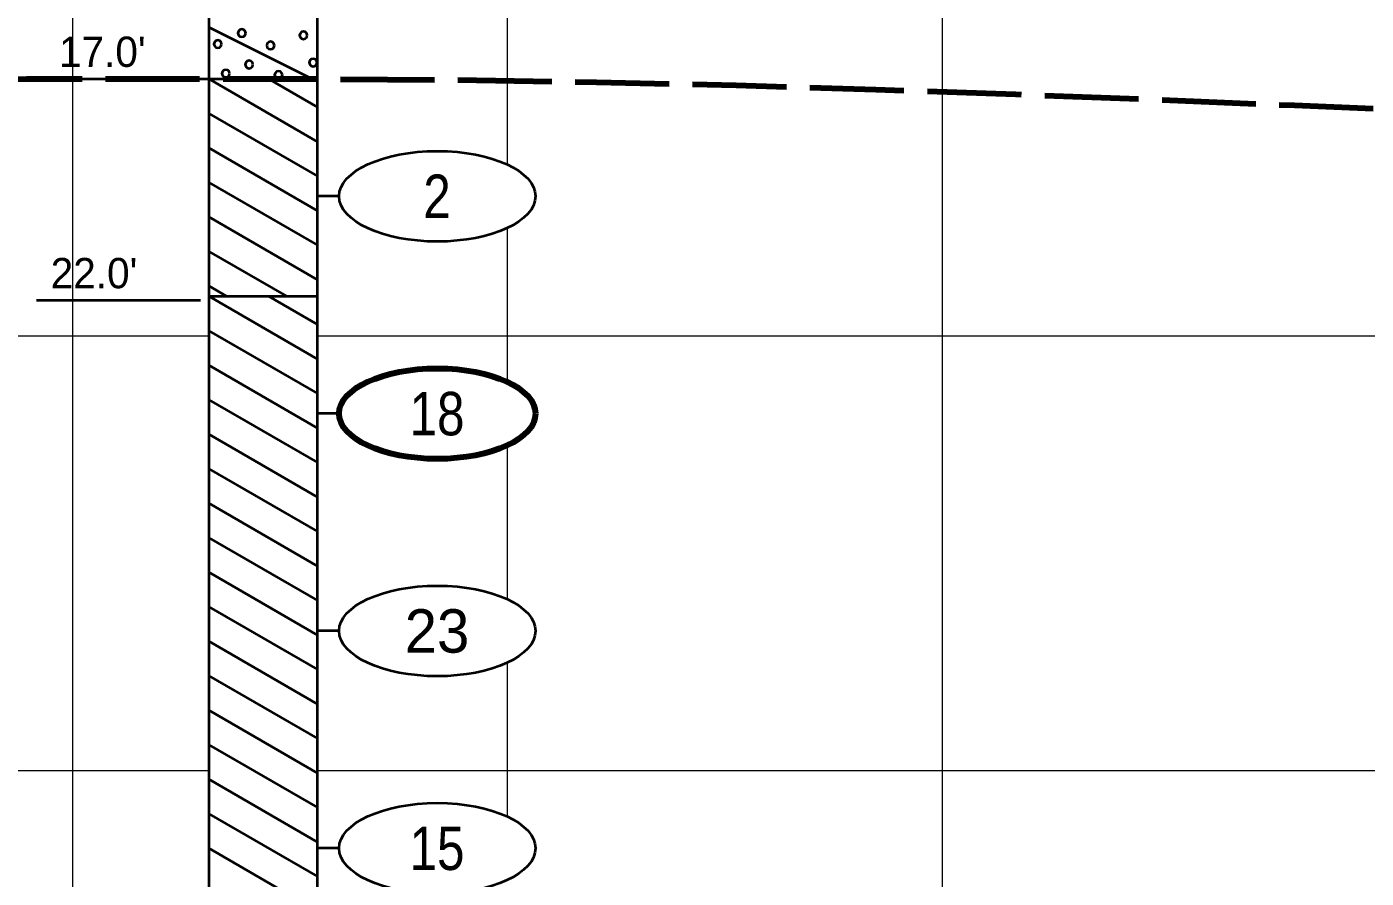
# Model space of a CAD drawing. Extents: x -76 to 974, y -1080 to -735.
# Drawn here: x 602.99 to 633.79, y -964.57 to -944.98 of the extents above; entities that cross this region are included whole.
import ezdxf
from ezdxf.enums import TextEntityAlignment as Align

# ---------------------------------------------------------------- set-up
doc = ezdxf.new("R2010")
doc.units = 0
doc.header["$LTSCALE"] = 0.36
doc.linetypes.add('LONG_DASHED', pattern=[7.5, 6, -1.5])
for name, color, linetype, lineweight in [('27', 7, 'Continuous', 40), ('28', 7, 'LONG_DASHED', 60), ('7', 7, 'Continuous', 13)]:
    doc.layers.add(name, color=color, linetype=linetype, lineweight=lineweight)

msp = doc.modelspace()

# ---------------------------------------------------------------- linework, layer by layer
at = {"layer": '27'}
for p, q in [((607.1738, -941.1789), (607.1738, -946.1789)), ((609.6738, -946.1789), (609.6738, -941.1789)), ((607.1738, -944.9889), (609.5538, -946.1789)), ((603.4063, -946.1789), (607.1737, -946.1789)), ((607.1738, -946.1789), (609.6738, -946.1789)), ((607.1738, -946.1789), (609.6738, -947.6223)), ((607.1738, -946.1789), (607.1738, -951.1789)), ((608.5485, -946.1789), (609.6738, -946.8286)), ((608.5485, -946.1789), (609.6738, -946.8286)), ((609.6738, -951.1789), (609.6738, -946.1789)), ((607.1738, -946.9726), (609.6738, -948.4161)), ((607.1738, -946.9726), (609.6738, -948.4161)), ((607.1738, -947.7664), (609.6738, -949.2098)), ((607.1738, -948.5601), (609.6738, -950.0036)), ((607.1738, -948.5601), (609.6738, -950.0036)), ((610.1738, -948.8789), (609.6738, -948.8789)), ((607.1738, -949.3539), (609.6738, -950.7973)), ((607.1738, -950.1476), (608.9599, -951.1789)), ((607.1738, -950.1476), (608.9599, -951.1789)), ((607.1738, -950.9414), (607.5851, -951.1789)), ((603.2158, -951.2713), (606.9832, -951.2713)), ((607.1738, -951.1789), (609.6738, -951.1789)), ((607.1738, -951.1789), (609.6738, -952.6223)), ((607.1738, -951.1789), (607.1738, -976.1789)), ((608.5485, -951.1789), (609.6738, -951.8286)), ((608.5485, -951.1789), (609.6738, -951.8286)), ((609.6738, -976.1789), (609.6738, -951.1789)), ((607.1738, -951.9726), (609.6738, -953.4161)), ((607.1738, -951.9726), (609.6738, -953.4161)), ((607.1738, -952.7664), (609.6738, -954.2098)), ((607.1738, -953.5601), (609.6738, -955.0036)), ((607.1738, -953.5601), (609.6738, -955.0036)), ((610.1738, -953.8789), (609.6738, -953.8789)), ((607.1738, -954.3539), (609.6738, -955.7973)), ((607.1738, -955.1476), (609.6738, -956.5911)), ((607.1738, -955.1476), (609.6738, -956.5911)), ((607.1738, -955.9414), (609.6738, -957.3848)), ((607.1738, -956.7351), (609.6738, -958.1786)), ((607.1738, -956.7351), (609.6738, -958.1786)), ((607.1738, -957.5289), (609.6738, -958.9723)), ((607.1738, -958.3226), (609.6738, -959.7661)), ((607.1738, -958.3226), (609.6738, -959.7661)), ((607.1738, -959.1164), (609.6738, -960.5598)), ((610.1738, -958.8789), (609.6738, -958.8789)), ((607.1738, -959.9101), (609.6738, -961.3536)), ((607.1738, -959.9101), (609.6738, -961.3536)), ((607.1738, -960.7039), (609.6738, -962.1473)), ((607.1738, -961.4976), (609.6738, -962.9411)), ((607.1738, -961.4976), (609.6738, -962.9411)), ((607.1738, -962.2914), (609.6738, -963.7348)), ((607.1738, -963.0851), (609.6738, -964.5286)), ((607.1738, -963.0851), (609.6738, -964.5286)), ((607.1738, -963.8789), (609.6738, -965.3223)), ((610.1738, -963.8789), (609.6738, -963.8789))]:
    msp.add_line(p, q, dxfattribs=at)
for points in [[(608.0244, -945.124), (608.0124, -945.0796), (607.9799, -945.047), (607.9355, -945.0351), (607.891, -945.047), (607.8585, -945.0796), (607.8466, -945.124), (607.8585, -945.1685), (607.891, -945.201), (607.9355, -945.2129), (607.9799, -945.201), (608.0124, -945.1685)], [(609.4393, -945.1749), (609.4274, -945.1304), (609.3948, -945.0979), (609.3504, -945.086), (609.3059, -945.0979), (609.2734, -945.1304), (609.2615, -945.1749), (609.2734, -945.2193), (609.3059, -945.2519), (609.3504, -945.2638), (609.3948, -945.2519), (609.4274, -945.2193)], [(607.4714, -945.3757), (607.4594, -945.3313), (607.4269, -945.2987), (607.3825, -945.2868), (607.338, -945.2987), (607.3055, -945.3313), (607.2936, -945.3757), (607.3055, -945.4202), (607.338, -945.4527), (607.3825, -945.4646), (607.4269, -945.4527), (607.4594, -945.4202)], [(608.6867, -945.4088), (608.6748, -945.3643), (608.6422, -945.3318), (608.5978, -945.3199), (608.5533, -945.3318), (608.5208, -945.3643), (608.5089, -945.4088), (608.5208, -945.4532), (608.5533, -945.4858), (608.5978, -945.4977), (608.6422, -945.4858), (608.6748, -945.4532)], [(608.1909, -945.8461), (608.179, -945.8017), (608.1464, -945.7691), (608.102, -945.7572), (608.0575, -945.7691), (608.025, -945.8017), (608.0131, -945.8461), (608.025, -945.8906), (608.0575, -945.9231), (608.102, -945.935), (608.1464, -945.9231), (608.179, -945.8906)], [(609.6656, -945.8029), (609.6537, -945.7584), (609.6211, -945.7259), (609.5767, -945.714), (609.5322, -945.7259), (609.4997, -945.7584), (609.4878, -945.8029), (609.4997, -945.8473), (609.5322, -945.8799), (609.5767, -945.8918), (609.6211, -945.8799), (609.6537, -945.8473)], [(607.6557, -946.0546), (607.6438, -946.0101), (607.6112, -945.9776), (607.5668, -945.9657), (607.5223, -945.9776), (607.4898, -946.0101), (607.4779, -946.0546), (607.4898, -946.099), (607.5223, -946.1316), (607.5668, -946.1435), (607.6112, -946.1316), (607.6438, -946.099)], [(608.8685, -946.0876), (608.8566, -946.0432), (608.824, -946.0107), (608.7796, -945.9987), (608.7351, -946.0107), (608.7026, -946.0432), (608.6907, -946.0876), (608.7026, -946.1321), (608.7351, -946.1646), (608.7796, -946.1765), (608.824, -946.1646), (608.8566, -946.1321)]]:
    msp.add_lwpolyline(points, close=True, dxfattribs=at)
for centre in [(612.4312, -948.8789), (612.4311, -958.8789), (612.4312, -963.8789)]:
    msp.add_ellipse(centre, major_axis=(2.2574, 0), ratio=0.461538, dxfattribs=at)
at = {"layer": '27', "lineweight": 100}
msp.add_ellipse((612.4312, -953.8789), major_axis=(2.2574, 0), ratio=0.461538, dxfattribs=at)
at = {"layer": '28', "lineweight": 100}
msp.add_spline([(596.7031, -946.2307), (603.4063, -946.1789), (607.1738, -946.1789), (609.6738, -946.1789), (661.0289, -947.6789), (664.7963, -947.6789), (667.2963, -947.6789), (678.3855, -947.6789)], degree=3, dxfattribs=at)
at = {"layer": '7'}
for p, q in [((604.0463, -1033.3123), (604.0463, -895.7205)), ((624.0463, -1042.0988), (624.0463, -895.7205)), ((614.0463, -948.151), (614.0463, -944.6068)), ((614.0463, -953.151), (614.0463, -949.6068)), ((587.4376, -952.09), (607.1738, -952.09)), ((609.6738, -952.09), (664.7963, -952.09)), ((614.0463, -958.151), (614.0463, -954.6068)), ((614.0463, -963.151), (614.0463, -959.6067)), ((587.4376, -962.09), (607.1738, -962.09)), ((609.6738, -962.09), (664.7963, -962.09))]:
    msp.add_line(p, q, dxfattribs=at)

# ---------------------------------------------------------------- texts
at = {"layer": '27'}
for s, p in [("17.0'", (603.7304, -945.9025)), ("22.0'", (603.5399, -950.9949))]:
    msp.add_text(s, height=0.6976, dxfattribs=at).set_placement(p)
at = {"layer": '27', "width": 0.85}
for s, p in [('2', (612.4239, -949.3789)), ('18', (612.4239, -954.3789)), ('15', (612.4239, -964.3789))]:
    msp.add_text(s, height=1, dxfattribs=at).set_placement(p, align=Align.CENTER)
at = {"layer": '27'}
msp.add_text('23', height=1, dxfattribs=at).set_placement((612.4239, -959.3789), align=Align.CENTER)

doc.saveas('drawing.dxf')
